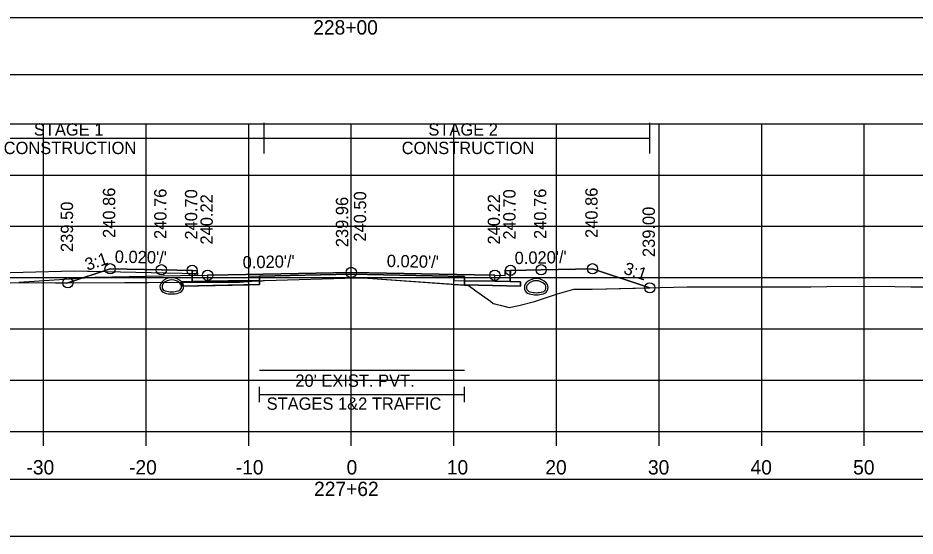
# Model space of a CAD drawing. Extents: x 1369627 to 1374022, y 380035 to 398173.
# Drawn here: x 1372066 to 1372153.5, y 386497.7 to 386548.2 of the extents above; entities that cross this region are included whole.
import ezdxf

# ---------------------------------------------------------------- set-up
doc = ezdxf.new("R2010")
doc.units = 0
for name, color, linetype in [('Default', 7, 'Continuous'), ('R_Alt Surface', 7, 'Continuous'), ('R_Axis', 7, 'Continuous'), ('R_Axis Annot', 7, 'Continuous'), ('R_Drive', 7, 'Continuous'), ('R_Exist Surface', 7, 'Continuous'), ('R_Fin Surface', 7, 'Continuous'), ('R_Grid', 7, 'Continuous'), ('R_MOT', 7, 'Continuous'), ('R_No Plot', 7, 'Continuous'), ('R_Xsect Elev', 7, 'Continuous'), ('R_Xsect Slope', 7, 'Continuous'), ('T_Vehicle Path Lt Minor', 7, 'Continuous'), ('T_Vehicle Path Rt', 7, 'Continuous')]:
    doc.layers.add(name, color=color, linetype=linetype)

msp = doc.modelspace()

# ---------------------------------------------------------------- linework, layer by layer
at = {"layer": 'Default'}
for p, q in [((1372089.574, 386510.741), (1372089.574, 386512.241)), ((1372109.574, 386510.741), (1372109.574, 386512.241)), ((1372089.574, 386511.491), (1372109.574, 386511.491))]:
    msp.add_line(p, q, dxfattribs=at)
for points in [[(1371948.53, 386542.696), (1372248.53, 386542.696), (1372248.53, 386548.218), (1371948.53, 386548.218)], [(1372083.02, 386523.603), (1372083.52, 386523.603), (1372083.53, 386523.103), (1372084.53, 386523.123), (1372084.53, 386522.536), (1372083.03, 386522.506)], [(1372113.53, 386523.103), (1372113.54, 386523.603), (1372114.04, 386523.603), (1372114.03, 386522.506), (1372112.53, 386522.536), (1372112.53, 386523.123)], [(1371948.53, 386497.695), (1372248.53, 386497.695), (1372248.53, 386503.217), (1371948.53, 386503.217)]]:
    msp.add_lwpolyline(points, close=True, dxfattribs=at)
at = {"layer": 'R_Alt Surface'}
msp.add_lwpolyline([(1372083.03, 386523.604), (1372083.03, 386522.506), (1372084.53, 386522.536), (1372089.574, 386522.637), (1372089.574, 386523.053), (1372098.53, 386523.233), (1372109.574, 386523.012), (1372109.574, 386522.595), (1372112.53, 386522.536), (1372114.03, 386522.506), (1372114.031, 386523.604)], dxfattribs=at)
for points in [[(1372082.03, 386522.486), (1372083.03, 386522.506), (1372084.53, 386522.536), (1372089.574, 386522.637), (1372089.574, 386522.22), (1372082.03, 386522.069)], [(1372115.03, 386522.486), (1372114.03, 386522.506), (1372112.53, 386522.536), (1372109.574, 386522.595), (1372109.574, 386522.178), (1372115.03, 386522.069)]]:
    msp.add_lwpolyline(points, close=True, dxfattribs=at)
at = {"layer": 'R_Axis'}
for p, q in [((1371948.53, 386507.899), (1372248.53, 386507.899)), ((1372068.53, 386506.499), (1372068.53, 386507.899)), ((1372078.53, 386506.499), (1372078.53, 386507.899)), ((1372088.53, 386506.499), (1372088.53, 386507.899)), ((1372098.53, 386506.499), (1372098.53, 386507.899)), ((1372108.53, 386506.499), (1372108.53, 386507.899)), ((1372118.53, 386506.499), (1372118.53, 386507.899)), ((1372128.53, 386506.499), (1372128.53, 386507.899)), ((1372138.53, 386506.499), (1372138.53, 386507.899)), ((1372148.53, 386506.499), (1372148.53, 386507.899))]:
    msp.add_line(p, q, dxfattribs=at)
at = {"layer": 'R_Drive'}
for points in [[(1372071.529, 386523.512), (1372061.532, 386523.253), (1372051.099, 386522.501)], [(1372083.53, 386523.103), (1372083.526, 386523.272), (1372071.529, 386523.512)]]:
    msp.add_lwpolyline(points, dxfattribs=at)
for centre, radius, start, end in [((1372080.521, 386522.023), 0.646, 136.35152, 253.95293), ((1372081.033, 386521.534), 1.354, 43.64848, 136.35152), ((1372080.521, 386522.023), 0.438, 136.35152, 253.95293), ((1372081.033, 386521.534), 1.146, 43.64848, 136.35152), ((1372081.546, 386522.023), 0.438, 286.04707, 43.64848), ((1372081.546, 386522.023), 0.646, 286.04707, 43.64848), ((1372116.046, 386521.934), 0.646, 136.35152, 253.95293), ((1372116.558, 386521.445), 1.354, 43.64848, 136.35152), ((1372116.046, 386521.934), 0.438, 136.35152, 253.95293), ((1372116.558, 386521.445), 1.146, 43.64848, 136.35152), ((1372117.071, 386521.934), 0.438, 286.04707, 43.64848), ((1372117.071, 386521.934), 0.646, 286.04707, 43.64848), ((1372081.033, 386523.805), 2.5, 253.95293, 286.04707), ((1372081.033, 386523.805), 2.292, 253.95293, 286.04707), ((1372116.558, 386523.716), 2.5, 253.95293, 286.04707), ((1372116.558, 386523.716), 2.292, 253.95293, 286.04707)]:
    msp.add_arc(centre, radius, start, end, dxfattribs=at)
at = {"layer": 'R_Exist Surface'}
msp.add_lwpolyline([(1372051.097, 386522.518), (1372069.701, 386522.389), (1372070.349, 386522.391), (1372087.205, 386522.468), (1372087.421, 386522.468), (1372087.56, 386522.467), (1372087.645, 386522.468), (1372088.836, 386522.543), (1372089.839, 386522.598), (1372089.935, 386522.608), (1372089.994, 386522.616), (1372090.024, 386522.62), (1372090.067, 386522.628), (1372099.079, 386522.877), (1372099.574, 386522.886), (1372100.132, 386522.842), (1372109.928, 386522.148), (1372110.665, 386521.617), (1372112.091, 386520.591), (1372112.354, 386520.383), (1372112.529, 386520.335), (1372112.63, 386520.31), (1372113.038, 386520.21), (1372113.933, 386519.991), (1372114.871, 386520.18), (1372116.382, 386520.56), (1372118.629, 386521.304), (1372120.206, 386521.764), (1372122.009, 386521.775), (1372131.284, 386521.986), (1372143.313, 386522.013), (1372144.888, 386522.019), (1372149.938, 386522.057), (1372153.055, 386522.002), (1372154.755, 386522.002)], dxfattribs=at)
at = {"layer": 'R_Fin Surface'}
msp.add_lwpolyline([(1372070.913, 386522.394), (1372075.02, 386523.763), (1372080.02, 386523.663), (1372083.02, 386523.603), (1372083.52, 386523.603), (1372083.53, 386523.103), (1372084.53, 386523.123), (1372086.53, 386523.163), (1372098.53, 386523.403), (1372110.53, 386523.163), (1372112.53, 386523.123), (1372113.53, 386523.103), (1372113.54, 386523.603), (1372114.04, 386523.603), (1372117.04, 386523.663), (1372122.04, 386523.763), (1372127.621, 386521.902)], dxfattribs=at)
at = {"layer": 'R_Grid'}
for p, q in [((1371948.53, 386537.899), (1372248.53, 386537.899)), ((1372068.53, 386507.899), (1372068.53, 386537.899)), ((1372078.53, 386507.899), (1372078.53, 386537.899)), ((1372088.53, 386507.899), (1372088.53, 386537.899)), ((1372098.53, 386507.899), (1372098.53, 386537.899)), ((1372108.53, 386507.899), (1372108.53, 386537.899)), ((1372118.53, 386507.899), (1372118.53, 386537.899)), ((1372128.53, 386507.899), (1372128.53, 386537.899)), ((1372138.53, 386507.899), (1372138.53, 386537.899)), ((1372148.53, 386507.899), (1372148.53, 386537.899)), ((1371948.53, 386532.899), (1372248.53, 386532.899)), ((1371948.53, 386527.899), (1372248.53, 386527.899)), ((1371948.53, 386522.899), (1372248.53, 386522.899)), ((1371948.53, 386517.899), (1372248.53, 386517.899)), ((1371948.53, 386512.899), (1372248.53, 386512.899)), ((1371948.53, 386507.899), (1372248.53, 386507.899))]:
    msp.add_line(p, q, dxfattribs=at)
at = {"layer": 'R_MOT'}
for p, q in [((1372090.038, 386534.986), (1372090.038, 386537.986)), ((1372127.621, 386534.986), (1372127.621, 386537.986)), ((1372051.097, 386536.486), (1372127.621, 386536.486))]:
    msp.add_line(p, q, dxfattribs=at)
at = {"layer": 'R_No Plot'}
for p, q in [((1372083.53, 386523.103), (1372073.53, 386522.903)), ((1372073.53, 386522.903), (1372066.128, 386522.414))]:
    msp.add_line(p, q, dxfattribs=at)
for points in [[(1372083.02, 386523.603), (1372083.03, 386522.506), (1372084.53, 386522.536), (1372088.53, 386522.616), (1372088.53, 386523.033), (1372098.53, 386523.233), (1372108.53, 386523.033), (1372108.53, 386522.616), (1372112.53, 386522.536), (1372114.03, 386522.506), (1372114.04, 386523.603)], [(1372089.574, 386513.886), (1372109.574, 386513.886)]]:
    msp.add_lwpolyline(points, dxfattribs=at)
for points in [[(1372098.53, 386523.403), (1372086.53, 386523.163), (1372084.53, 386523.123), (1372084.53, 386522.536), (1372088.53, 386522.616), (1372088.53, 386523.033), (1372098.53, 386523.233), (1372108.53, 386523.033), (1372108.53, 386522.616), (1372112.53, 386522.536), (1372112.53, 386523.123), (1372110.53, 386523.163)], [(1372088.53, 386522.616), (1372084.53, 386522.536), (1372083.03, 386522.506), (1372082.03, 386522.486), (1372082.03, 386522.069), (1372088.53, 386522.199)], [(1372108.53, 386522.616), (1372112.53, 386522.536), (1372114.03, 386522.506), (1372115.03, 386522.486), (1372115.03, 386522.069), (1372108.53, 386522.199)]]:
    msp.add_lwpolyline(points, close=True, dxfattribs=at)
for centre in [(1372075.02, 386523.763), (1372080.02, 386523.663), (1372083.02, 386523.603), (1372098.53, 386523.403), (1372114.04, 386523.603), (1372117.04, 386523.663), (1372122.04, 386523.763), (1372084.53, 386523.123), (1372112.53, 386523.123), (1372070.913, 386522.394), (1372127.621, 386521.902)]:
    msp.add_circle(centre, 0.5, dxfattribs=at)
at = {"layer": 'R_Xsect Elev'}
msp.add_line((1372098.53, 386522.862), (1372098.53, 386532.862), dxfattribs=at)
at = {"layer": 'T_Vehicle Path Lt Minor'}
for p, q in [((1372070.913, 386522.394), (1372074.114, 386523.461)), ((1372074.114, 386523.461), (1372071.529, 386523.512))]:
    msp.add_line(p, q, dxfattribs=at)
for points in [[(1372071.529, 386523.512), (1372061.532, 386523.253), (1372051.319, 386522.517)], [(1372051.319, 386522.517), (1372069.701, 386522.389), (1372070.349, 386522.391), (1372070.913, 386522.394)]]:
    msp.add_lwpolyline(points, dxfattribs=at)
at = {"layer": 'T_Vehicle Path Rt'}
for p, q in [((1372083.03, 386522.506), (1372083.02, 386523.603)), ((1372114.04, 386523.603), (1372114.03, 386522.506)), ((1372070.913, 386522.394), (1372082.03, 386522.445)), ((1372082.03, 386522.486), (1372083.03, 386522.506)), ((1372082.035, 386522.445), (1372082.03, 386522.445)), ((1372082.03, 386522.445), (1372082.03, 386522.069)), ((1372083.029, 386522.449), (1372082.035, 386522.445)), ((1372089.574, 386522.637), (1372089.574, 386522.583)), ((1372089.574, 386522.583), (1372089.839, 386522.598)), ((1372109.574, 386522.178), (1372109.574, 386522.595)), ((1372109.574, 386522.178), (1372109.574, 386522.156)), ((1372109.574, 386522.178), (1372109.574, 386522.173)), ((1372109.574, 386522.173), (1372109.928, 386522.148))]:
    msp.add_line(p, q, dxfattribs=at)
for points in [[(1372083.02, 386523.603), (1372080.02, 386523.663), (1372075.02, 386523.763), (1372070.913, 386522.394)], [(1372109.574, 386522.595), (1372109.574, 386523.012), (1372098.53, 386523.233), (1372089.574, 386523.053), (1372089.574, 386522.637)], [(1372127.621, 386521.902), (1372122.04, 386523.763), (1372117.04, 386523.663), (1372114.04, 386523.603)], [(1372082.03, 386522.069), (1372089.574, 386522.22), (1372089.574, 386522.583)], [(1372082.03, 386522.445), (1372082.03, 386522.445), (1372082.03, 386522.486)], [(1372089.574, 386522.583), (1372088.836, 386522.543), (1372087.645, 386522.468), (1372087.56, 386522.467), (1372087.421, 386522.468), (1372087.205, 386522.468), (1372083.029, 386522.449)], [(1372089.839, 386522.598), (1372089.935, 386522.608), (1372089.994, 386522.616), (1372090.024, 386522.62), (1372090.067, 386522.628), (1372099.079, 386522.877), (1372099.574, 386522.886), (1372100.132, 386522.842), (1372109.574, 386522.173)], [(1372114.03, 386522.506), (1372115.03, 386522.486), (1372115.03, 386522.069), (1372109.574, 386522.178)], [(1372109.574, 386522.173), (1372109.574, 386522.178)], [(1372109.928, 386522.148), (1372110.665, 386521.617), (1372112.091, 386520.591), (1372112.354, 386520.383), (1372112.529, 386520.335), (1372112.63, 386520.31), (1372113.038, 386520.21), (1372113.933, 386519.991), (1372114.871, 386520.18), (1372116.382, 386520.56), (1372118.629, 386521.304), (1372120.206, 386521.764), (1372122.009, 386521.775), (1372127.621, 386521.902)]]:
    msp.add_lwpolyline(points, dxfattribs=at)

# ---------------------------------------------------------------- texts
at = {"layer": 'R_Axis Annot'}
for s, height, p in [('228+00', 1.4, (1372094.82, 386546.599)), ("20' EXIST. PVT.", 1.2, (1372093.077, 386512.249)), ('STAGES 1&2 TRAFFIC', 1.2, (1372090.281, 386510.009)), ('-30', 1.4, (1372066.871, 386503.699)), ('-20', 1.4, (1372076.871, 386503.699)), ('-10', 1.4, (1372087.268, 386503.699)), ('0', 1.4, (1372098.072, 386503.699)), ('10', 1.4, (1372107.841, 386503.699)), ('20', 1.4, (1372117.444, 386503.699)), ('30', 1.4, (1372127.444, 386503.699)), ('40', 1.4, (1372137.444, 386503.699)), ('50', 1.4, (1372147.444, 386503.699)), ('227+62', 1.4, (1372094.903, 386501.599))]:
    msp.add_text(s, height=height, dxfattribs=at).set_placement(p)
at = {"layer": 'R_MOT'}
for s, p in [('STAGE 1', (1372067.595, 386536.742)), ('STAGE 2', (1372106.044, 386536.742)), ('CONSTRUCTION', (1372064.651, 386534.942)), ('CONSTRUCTION', (1372103.441, 386534.942))]:
    msp.add_text(s, height=1.2, dxfattribs=at).set_placement(p)
at = {"layer": 'R_Xsect Elev'}
for s, p in [('240.86', (1372075.52, 386526.763)), ('240.76', (1372080.52, 386526.663)), ('240.70', (1372083.52, 386526.603)), ('240.22', (1372085.03, 386526.123)), ('240.50', (1372099.981, 386526.403)), ('240.22', (1372113.03, 386526.123)), ('240.70', (1372114.54, 386526.603)), ('240.76', (1372117.54, 386526.663)), ('240.86', (1372122.54, 386526.763)), ('239.50', (1372071.413, 386525.394)), ('239.96', (1372098.23, 386525.862)), ('239.00', (1372128.121, 386524.902))]:
    msp.add_text(s, height=1.2, rotation=90, dxfattribs=at).set_placement(p)
at = {"layer": 'R_Xsect Slope'}
for s, rotation, p in [('3:1', 18.43323, (1372072.809, 386523.553)), ("0.020'/'", 358.85424, (1372075.47, 386524.354)), ("0.020'/'", 1.14576, (1372087.956, 386523.791)), ("0.020'/'", 358.85424, (1372101.98, 386523.934)), ("0.020'/'", 1.14576, (1372114.466, 386524.211)), ('3:1', 341.56677, (1372124.989, 386523.307))]:
    msp.add_text(s, height=1.2, rotation=rotation, dxfattribs=at).set_placement(p)

doc.saveas('drawing.dxf')
